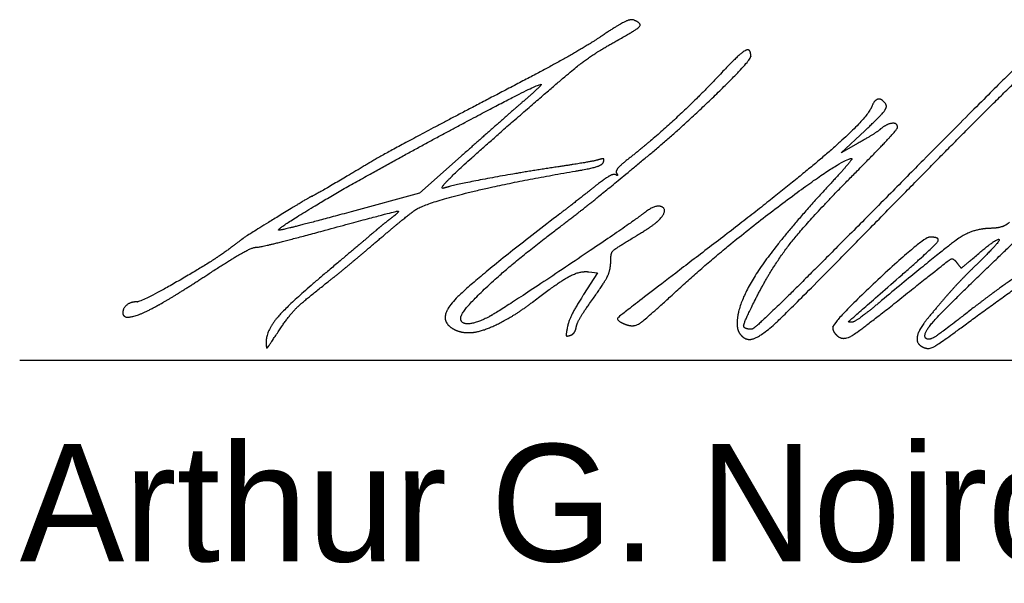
# Model space of a CAD drawing. Extents: x 0 to 34, y 0 to 22.
# Drawn here: x 24.481 to 25.656, y 7.316 to 7.988 of the extents above; entities that cross this region are included whole.
import ezdxf

# ---------------------------------------------------------------- set-up
doc = ezdxf.new("R2010")
doc.units = 0
doc.layers.add('SH_Data', color=7, linetype='Continuous')
doc.layers.add('SH_Text', color=7, linetype='Continuous')

msp = doc.modelspace()

# ---------------------------------------------------------------- linework, layer by layer
at = {"layer": 'SH_Data'}
msp.add_line((24.4811, 7.5818), (27.9811, 7.5818), dxfattribs=at)
at = {"layer": 'SH_Text'}
for points in [[(25.4815, 7.8407), (25.4611, 7.8292), (25.4894, 7.8555)], [(25.0077, 7.8251), (24.9582, 7.781), (24.8767, 7.7589)], [(25.1599, 7.6873), (25.1706, 7.686), (25.1539, 7.6601)]]:
    msp.add_lwpolyline(points, dxfattribs=at)
for points in [[(25.2134, 7.9876), (25.2098, 7.989), (25.1942, 7.9811), (25.1759, 7.9688)], [(25.1922, 7.9622), (25.2175, 7.9761), (25.2237, 7.9836), (25.2134, 7.9876)], [(25.7286, 7.9787), (25.6902, 7.9504), (25.6498, 7.9121), (25.5202, 7.7811)], [(25.1759, 7.9688), (25.1586, 7.9571), (25.1077, 7.9284), (25.0626, 7.905)], [(25.0698, 7.8668), (25.1345, 7.9231), (25.1664, 7.948), (25.1922, 7.9622)], [(25.2286, 7.8238), (25.2665, 7.855), (25.3533, 7.9389), (25.3533, 7.9444)], [(25.3533, 7.9444), (25.3533, 7.9551), (25.3386, 7.9463), (25.3155, 7.9215)], [(25.5361, 7.7806), (25.6087, 7.8546), (25.6771, 7.9222), (25.6882, 7.9309)], [(25.3155, 7.9215), (25.2902, 7.8945), (25.2344, 7.8432), (25.2057, 7.8207)], [(24.8992, 7.8038), (24.9762, 7.8466), (25.1016, 7.9125), (25.1032, 7.9109)], [(25.1032, 7.9109), (25.1038, 7.9104), (25.0937, 7.9007), (25.0807, 7.8895)], [(25.0626, 7.905), (24.9866, 7.8654), (24.9075, 7.8231), (24.8932, 7.8142)], [(25.0807, 7.8895), (25.0678, 7.8783), (25.035, 7.8493), (25.0077, 7.8251)], [(25.4977, 7.8845), (25.4925, 7.8702), (25.3986, 7.7889), (25.3039, 7.7165)], [(25.4894, 7.8555), (25.5069, 7.872), (25.5164, 7.8837), (25.5146, 7.8867)], [(25.5146, 7.8867), (25.5101, 7.8939), (25.5008, 7.8926), (25.4977, 7.8845)], [(24.9877, 7.7872), (24.9793, 7.7844), (25.0149, 7.819), (25.0698, 7.8668)], [(25.4803, 7.8077), (25.5067, 7.8343), (25.5283, 7.8577), (25.5283, 7.8596)], [(25.5283, 7.8596), (25.5283, 7.865), (25.5155, 7.8637), (25.5083, 7.8577)], [(25.5083, 7.8577), (25.5048, 7.8547), (25.4927, 7.8471), (25.4815, 7.8407)], [(25.109, 7.7282), (25.148, 7.758), (25.1756, 7.7801), (25.2286, 7.8238)], [(24.8932, 7.8142), (24.8762, 7.8038), (24.8311, 7.7776), (24.8302, 7.7776)], [(25.123, 7.8124), (25.0797, 7.806), (24.9995, 7.791), (24.9877, 7.7872)], [(25.1715, 7.8209), (25.1674, 7.8196), (25.1455, 7.8158), (25.123, 7.8124)], [(25.1443, 7.8074), (25.1623, 7.8104), (25.1764, 7.8149), (25.1774, 7.8179)], [(25.1774, 7.8179), (25.1786, 7.8215), (25.1767, 7.8225), (25.1715, 7.8209)], [(25.2057, 7.8207), (25.1975, 7.8142), (25.1918, 7.8071), (25.1932, 7.8048)], [(25.2714, 7.6705), (25.3225, 7.7173), (25.4625, 7.8224), (25.4738, 7.8224)], [(25.4738, 7.8224), (25.4751, 7.8224), (25.463, 7.8082), (25.4469, 7.7908)], [(24.7904, 7.7369), (24.7859, 7.7369), (24.8522, 7.7777), (24.8992, 7.8038)], [(24.9522, 7.7605), (24.9641, 7.769), (25.0692, 7.7947), (25.1443, 7.8074)], [(25.1919, 7.8031), (25.1898, 7.8044), (25.1789, 7.7983), (25.1678, 7.7895)], [(25.1932, 7.8048), (25.1946, 7.8026), (25.194, 7.8018), (25.1919, 7.8031)], [(25.3588, 7.6543), (25.3784, 7.6933), (25.4242, 7.7511), (25.4803, 7.8077)], [(25.1678, 7.7895), (25.1567, 7.7806), (25.1376, 7.7657), (25.1253, 7.7563)], [(25.4469, 7.7908), (25.3879, 7.7269), (25.337, 7.6505), (25.337, 7.6258)], [(24.8302, 7.7776), (24.8295, 7.7776), (24.8192, 7.7715), (24.8072, 7.7642)], [(25.3518, 7.6066), (25.3622, 7.6066), (25.4077, 7.6495), (25.5361, 7.7806)], [(25.5202, 7.7811), (25.4317, 7.6918), (25.3572, 7.6187), (25.3545, 7.6187)], [(25.2423, 7.7476), (25.2549, 7.7599), (25.2408, 7.7688), (25.2263, 7.7576)], [(24.8072, 7.7642), (24.7558, 7.7326), (24.7483, 7.7277), (24.7321, 7.7154)], [(24.8767, 7.7589), (24.8319, 7.7468), (24.793, 7.7369), (24.7904, 7.7369)], [(24.8456, 7.7369), (24.9263, 7.7587), (24.9367, 7.7606), (24.9237, 7.7508)], [(24.9039, 7.7209), (24.9237, 7.7378), (24.9455, 7.7556), (24.9522, 7.7605)], [(25.1253, 7.7563), (25.0205, 7.676), (24.9782, 7.6299), (24.999, 7.6188)], [(25.2263, 7.7576), (25.2077, 7.7432), (25.0537, 7.6403), (25.041, 7.6337)], [(24.9237, 7.7508), (24.9192, 7.7474), (24.9119, 7.7415), (24.9074, 7.7377)], [(25.2118, 7.7272), (25.2258, 7.7357), (25.2395, 7.7449), (25.2423, 7.7476)], [(25.635, 7.6915), (25.6771, 7.732), (25.6864, 7.743), (25.6827, 7.7475)], [(25.6618, 7.7463), (25.6577, 7.7425), (25.6474, 7.7393), (25.6391, 7.7391)], [(24.7628, 7.7165), (24.767, 7.7165), (24.8042, 7.7257), (24.8456, 7.7369)], [(24.9074, 7.7377), (24.903, 7.7338), (24.877, 7.7119), (24.8498, 7.689)], [(25.6391, 7.7391), (25.6185, 7.7386), (25.587, 7.7176), (25.5063, 7.6504)], [(25.7559, 7.7368), (25.7, 7.7019), (25.6468, 7.666), (25.6202, 7.6453)], [(24.8489, 7.6753), (24.8593, 7.6834), (24.884, 7.7039), (24.9039, 7.7209)], [(25.0072, 7.6321), (25.0072, 7.6398), (25.0654, 7.6948), (25.109, 7.7282)], [(25.1863, 7.7018), (25.1863, 7.7098), (25.1915, 7.715), (25.2118, 7.7272)], [(25.5667, 7.7287), (25.5595, 7.7287), (25.4511, 7.6274), (25.451, 7.6206)], [(25.5337, 7.6838), (25.5717, 7.7171), (25.5803, 7.7287), (25.5667, 7.7287)], [(25.6182, 7.7032), (25.6445, 7.726), (25.6534, 7.7261), (25.6301, 7.7033)], [(24.7321, 7.7154), (24.7128, 7.7006), (24.6269, 7.6514), (24.6205, 7.6514)], [(24.7082, 7.6859), (24.734, 7.7027), (24.7586, 7.7165), (24.7628, 7.7165)], [(25.3039, 7.7165), (25.1986, 7.636), (25.1914, 7.6294), (25.2044, 7.6244)], [(25.6234, 7.6347), (25.6672, 7.667), (25.7441, 7.7179), (25.7461, 7.7159)], [(25.1599, 7.6478), (25.1784, 7.6737), (25.1863, 7.6899), (25.1863, 7.7018)], [(25.5427, 7.6639), (25.5888, 7.7006), (25.5947, 7.7042), (25.5992, 7.698)], [(25.6301, 7.7033), (25.6087, 7.6824), (25.5856, 7.6573), (25.5661, 7.6339)], [(25.5992, 7.698), (25.6038, 7.6917), (25.6054, 7.6921), (25.6182, 7.7032)], [(24.6423, 7.6452), (24.6527, 7.6508), (24.6824, 7.6691), (24.7082, 7.6859)], [(24.8498, 7.689), (24.8044, 7.6508), (24.7751, 7.6174), (24.7751, 7.6038)], [(25.0927, 7.651), (25.1232, 7.6745), (25.1493, 7.6886), (25.1599, 7.6873)], [(25.4738, 7.6271), (25.4691, 7.6272), (25.4705, 7.6285), (25.5337, 7.6838)], [(25.5622, 7.608), (25.5577, 7.6125), (25.5826, 7.6411), (25.635, 7.6915)], [(24.7894, 7.6157), (24.8016, 7.6344), (24.8192, 7.6521), (24.8489, 7.6753)], [(25.1539, 7.6601), (25.1446, 7.6459), (25.136, 7.6287), (25.1346, 7.6219)], [(25.2044, 7.6244), (25.2136, 7.6209), (25.2281, 7.6308), (25.2714, 7.6705)], [(25.4556, 7.6117), (25.4629, 7.6045), (25.4846, 7.6175), (25.5427, 7.6639)], [(24.6205, 7.6514), (24.6135, 7.6514), (24.6041, 7.6439), (24.6041, 7.6383)], [(25.0176, 7.6147), (25.0301, 7.6147), (25.0715, 7.6347), (25.0927, 7.651)], [(25.145, 7.6212), (25.1458, 7.6255), (25.1525, 7.6375), (25.1599, 7.6478)], [(25.3545, 7.6187), (25.3443, 7.6189), (25.3453, 7.6276), (25.3588, 7.6543)], [(25.5063, 7.6504), (25.4909, 7.6375), (25.4762, 7.627), (25.4738, 7.6271)], [(24.6041, 7.6383), (24.6041, 7.6318), (24.6237, 7.6353), (24.6423, 7.6452)], [(25.6202, 7.6453), (25.5822, 7.6156), (25.5654, 7.6048), (25.5622, 7.608)], [(25.041, 7.6337), (25.0256, 7.6257), (25.0072, 7.6248), (25.0072, 7.6321)], [(25.337, 7.6258), (25.337, 7.6206), (25.3392, 7.6142), (25.3419, 7.6115)], [(25.5661, 7.6339), (25.5543, 7.6197), (25.5499, 7.6027), (25.5571, 7.5983)], [(25.5571, 7.5983), (25.5643, 7.5938), (25.5787, 7.6017), (25.6234, 7.6347)], [(24.7751, 7.6038), (24.7751, 7.5954), (24.7773, 7.5972), (24.7894, 7.6157)], [(24.999, 7.6188), (25.0032, 7.6166), (25.0116, 7.6147), (25.0176, 7.6147)], [(25.1346, 7.6219), (25.1327, 7.6124), (25.1335, 7.61), (25.1379, 7.6115)], [(25.1379, 7.6115), (25.141, 7.6125), (25.1442, 7.6169), (25.145, 7.6212)], [(25.451, 7.6206), (25.451, 7.6183), (25.4531, 7.6143), (25.4556, 7.6117)], [(25.3419, 7.6115), (25.3445, 7.6088), (25.349, 7.6066), (25.3518, 7.6066)]]:
    msp.add_open_spline(points, degree=2, dxfattribs=at)

# ---------------------------------------------------------------- texts
msp.add_text('Arthur G. Noirot Jr., P.E.', height=0.14, dxfattribs=at).set_placement((24.4811, 7.3418))

doc.saveas('drawing.dxf')
